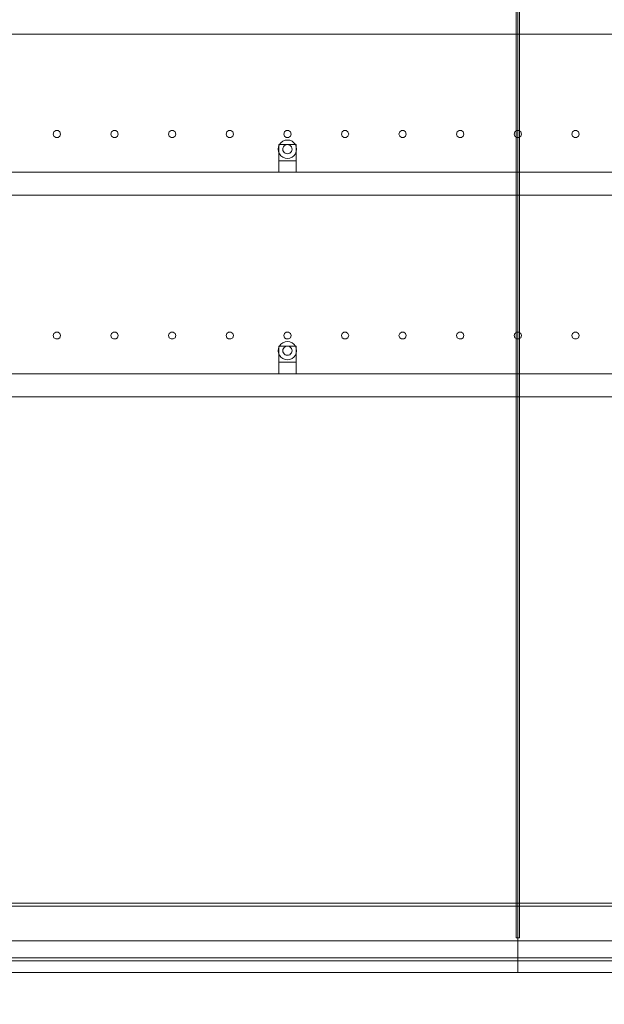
# Model space of a CAD drawing. Header units: millimetres. Extents: x -4738 to 65662, y -68080 to 6847.
# Tile 1055 of 1056: x 55597 to 56611, y -55 to 1655. Entities that reach past the tile are written whole.
import ezdxf

# ---------------------------------------------------------------- set-up
doc = ezdxf.new("R2010")
doc.units = ezdxf.units.MM
for name, color, linetype, lineweight in [('COTAS_O', 1, 'Continuous', 0), ('COTAS_P', 1, 'Continuous', 0), ('lateral_secador', 7, 'Continuous', 0)]:
    doc.layers.add(name, color=color, linetype=linetype, lineweight=lineweight)
doc.dimstyles.new('R19_100', dxfattribs={"dimtxt": 250, "dimasz": 150, "dimexe": 150, "dimexo": 80, "dimgap": 100, "dimtad": 1, "dimtih": 1, "dimtoh": 1, "dimdsep": 46, "dimcen": 0.09, "dimadec": 0, "dimazin": 0, "dimtfac": 1, "dimtdec": 4, "dimtofl": 0, "dimtmove": 0, "dimatfit": 3, "dimfxl": 1, "dimtolj": 1, "dimtzin": 0, "dimarcsym": 0})

# ---------------------------------------------------------------- blocks, each defined once
blk = doc.blocks.new('DIM_R30_28')
at = {"layer": 'COTAS_O'}
for p, q in [((40461.1, 0), (40461.1, -900)), ((60461.1, 0), (60461.1, -900)), ((40461.1, -900), (40611.1, -855)), ((60461.1, -900), (60311.1, -855)), ((40461.1, -900), (60461.1, -900)), ((40461.1, -900), (40611.1, -945)), ((60461.1, -900), (60311.1, -945))]:
    blk.add_line(p, q, dxfattribs=at)
blk.add_text('20000 O', height=250, dxfattribs=at).set_placement((50461.1, -800))
blk = doc.blocks.new('DIM_R30_32')
at = {"layer": 'COTAS_P'}
for p, q in [((112.7, 0), (112.7, -2500)), ((65298.1, 0), (65298.1, -2500)), ((112.7, -2500), (262.7, -2455)), ((65298.1, -2500), (65148.1, -2455)), ((112.7, -2500), (65298.1, -2500)), ((112.7, -2500), (262.7, -2545)), ((65298.1, -2500), (65148.1, -2545))]:
    blk.add_line(p, q, dxfattribs=at)
blk.add_text('65185.39 P', height=250, dxfattribs=at).set_placement((32705.4, -2400))

msp = doc.modelspace()

# ---------------------------------------------------------------- linework, layer by layer
at = {"layer": 'lateral_secador'}
for p, q in [((56458.134, 2925), (56458.134, 60)), ((56461.134, 0), (56461.134, 2925)), ((56464.134, 60), (56464.134, 2925)), ((40811.134, 1630), (60111.134, 1630)), ((55655.997, 1460.082), (55654.784, 1456.35)), ((55654.784, 1456.35), (55655.997, 1452.618)), ((55659.172, 1462.389), (55655.997, 1460.082)), ((55663.096, 1462.389), (55659.172, 1462.389)), ((55666.271, 1460.082), (55663.096, 1462.389)), ((55667.484, 1456.35), (55666.271, 1460.082)), ((55666.271, 1452.618), (55667.484, 1456.35)), ((55755.997, 1460.082), (55754.784, 1456.35)), ((55754.784, 1456.35), (55755.997, 1452.618)), ((55759.172, 1462.389), (55755.997, 1460.082)), ((55763.096, 1462.389), (55759.172, 1462.389)), ((55766.271, 1460.082), (55763.096, 1462.389)), ((55767.484, 1456.35), (55766.271, 1460.082)), ((55766.271, 1452.618), (55767.484, 1456.35)), ((55855.997, 1460.082), (55854.784, 1456.35)), ((55854.784, 1456.35), (55855.997, 1452.618)), ((55859.172, 1462.389), (55855.997, 1460.082)), ((55863.096, 1462.389), (55859.172, 1462.389)), ((55866.271, 1460.082), (55863.096, 1462.389)), ((55867.484, 1456.35), (55866.271, 1460.082)), ((55866.271, 1452.618), (55867.484, 1456.35)), ((55955.997, 1460.082), (55954.784, 1456.35)), ((55954.784, 1456.35), (55955.997, 1452.618)), ((55959.172, 1462.389), (55955.997, 1460.082)), ((55963.096, 1462.389), (55959.172, 1462.389)), ((55966.271, 1460.082), (55963.096, 1462.389)), ((55967.484, 1456.35), (55966.271, 1460.082)), ((55966.271, 1452.618), (55967.484, 1456.35)), ((56055.997, 1460.082), (56054.784, 1456.35)), ((56054.784, 1456.35), (56055.997, 1452.618)), ((56059.172, 1462.389), (56055.997, 1460.082)), ((56063.096, 1462.389), (56059.172, 1462.389)), ((56066.271, 1460.082), (56063.096, 1462.389)), ((56067.484, 1456.35), (56066.271, 1460.082)), ((56066.271, 1452.618), (56067.484, 1456.35)), ((56155.997, 1460.082), (56154.784, 1456.35)), ((56154.784, 1456.35), (56155.997, 1452.618)), ((56159.172, 1462.389), (56155.997, 1460.082)), ((56163.096, 1462.389), (56159.172, 1462.389)), ((56166.271, 1460.082), (56163.096, 1462.389)), ((56167.484, 1456.35), (56166.271, 1460.082)), ((56166.271, 1452.618), (56167.484, 1456.35)), ((56255.997, 1460.082), (56254.784, 1456.35)), ((56254.784, 1456.35), (56255.997, 1452.618)), ((56259.172, 1462.389), (56255.997, 1460.082)), ((56263.096, 1462.389), (56259.172, 1462.389)), ((56266.271, 1460.082), (56263.096, 1462.389)), ((56267.484, 1456.35), (56266.271, 1460.082)), ((56266.271, 1452.618), (56267.484, 1456.35)), ((56355.997, 1460.082), (56354.784, 1456.35)), ((56354.784, 1456.35), (56355.997, 1452.618)), ((56359.172, 1462.389), (56355.997, 1460.082)), ((56363.096, 1462.389), (56359.172, 1462.389)), ((56366.271, 1460.082), (56363.096, 1462.389)), ((56367.484, 1456.35), (56366.271, 1460.082)), ((56366.271, 1452.618), (56367.484, 1456.35)), ((56455.997, 1460.082), (56454.784, 1456.35)), ((56454.784, 1456.35), (56455.997, 1452.618)), ((56459.172, 1462.389), (56455.997, 1460.082)), ((56463.096, 1462.389), (56459.172, 1462.389)), ((56466.271, 1460.082), (56463.096, 1462.389)), ((56467.484, 1456.35), (56466.271, 1460.082)), ((56466.271, 1452.618), (56467.484, 1456.35)), ((56555.997, 1460.082), (56554.784, 1456.35)), ((56554.784, 1456.35), (56555.997, 1452.618)), ((56559.172, 1462.389), (56555.997, 1460.082)), ((56563.096, 1462.389), (56559.172, 1462.389)), ((56566.271, 1460.082), (56563.096, 1462.389)), ((56567.484, 1456.35), (56566.271, 1460.082)), ((56566.271, 1452.618), (56567.484, 1456.35)), ((55655.997, 1452.618), (55659.172, 1450.311)), ((55659.172, 1450.311), (55663.096, 1450.311)), ((55663.096, 1450.311), (55666.271, 1452.618)), ((55755.997, 1452.618), (55759.172, 1450.311)), ((55759.172, 1450.311), (55763.096, 1450.311)), ((55763.096, 1450.311), (55766.271, 1452.618)), ((55855.997, 1452.618), (55859.172, 1450.311)), ((55859.172, 1450.311), (55863.096, 1450.311)), ((55863.096, 1450.311), (55866.271, 1452.618)), ((55955.997, 1452.618), (55959.172, 1450.311)), ((55959.172, 1450.311), (55963.096, 1450.311)), ((55963.096, 1450.311), (55966.271, 1452.618)), ((56047.277, 1438), (56045.679, 1434.141)), ((56046.134, 1438), (56076.134, 1438)), ((56046.134, 1438), (56046.134, 1410)), ((56049.82, 1441.314), (56047.277, 1438)), ((56053.134, 1443.856), (56049.82, 1441.314)), ((56056.993, 1445.455), (56053.134, 1443.856)), ((56057.134, 1436.928), (56055.477, 1435.657)), ((56055.997, 1452.618), (56059.172, 1450.311)), ((56061.134, 1446), (56056.993, 1445.455)), ((56059.063, 1437.727), (56057.134, 1436.928)), ((56061.134, 1438), (56059.063, 1437.727)), ((56059.172, 1450.311), (56063.096, 1450.311)), ((56065.275, 1445.455), (56061.134, 1446)), ((56063.204, 1437.727), (56061.134, 1438)), ((56063.096, 1450.311), (56066.271, 1452.618)), ((56065.134, 1436.928), (56063.204, 1437.727)), ((56066.791, 1435.657), (56065.134, 1436.928)), ((56069.134, 1443.856), (56065.275, 1445.455)), ((56072.448, 1441.314), (56069.134, 1443.856)), ((56074.99, 1438), (56072.448, 1441.314)), ((56076.589, 1434.141), (56074.99, 1438)), ((56076.134, 1410), (56076.134, 1438)), ((56155.997, 1452.618), (56159.172, 1450.311)), ((56159.172, 1450.311), (56163.096, 1450.311)), ((56163.096, 1450.311), (56166.271, 1452.618)), ((56255.997, 1452.618), (56259.172, 1450.311)), ((56259.172, 1450.311), (56263.096, 1450.311)), ((56263.096, 1450.311), (56266.271, 1452.618)), ((56355.997, 1452.618), (56359.172, 1450.311)), ((56359.172, 1450.311), (56363.096, 1450.311)), ((56363.096, 1450.311), (56366.271, 1452.618)), ((56455.997, 1452.618), (56459.172, 1450.311)), ((56459.172, 1450.311), (56463.096, 1450.311)), ((56463.096, 1450.311), (56466.271, 1452.618)), ((56555.997, 1452.618), (56559.172, 1450.311)), ((56559.172, 1450.311), (56563.096, 1450.311)), ((56563.096, 1450.311), (56566.271, 1452.618)), ((56045.679, 1434.141), (56045.134, 1430)), ((56045.134, 1430), (56045.679, 1425.859)), ((56045.679, 1425.859), (56047.277, 1422)), ((56047.277, 1422), (56049.82, 1418.686)), ((56053.406, 1432.071), (56053.134, 1430)), ((56053.134, 1430), (56053.406, 1427.929)), ((56054.206, 1434), (56053.406, 1432.071)), ((56053.406, 1427.929), (56054.206, 1426)), ((56055.477, 1435.657), (56054.206, 1434)), ((56054.206, 1426), (56055.477, 1424.343)), ((56055.477, 1424.343), (56057.134, 1423.072)), ((56057.134, 1423.072), (56059.063, 1422.273)), ((56059.063, 1422.273), (56061.134, 1422)), ((56061.134, 1422), (56063.204, 1422.273)), ((56063.204, 1422.273), (56065.134, 1423.072)), ((56065.134, 1423.072), (56066.791, 1424.343)), ((56068.062, 1434), (56066.791, 1435.657)), ((56066.791, 1424.343), (56068.062, 1426)), ((56068.861, 1432.071), (56068.062, 1434)), ((56068.062, 1426), (56068.861, 1427.929)), ((56069.134, 1430), (56068.861, 1432.071)), ((56068.861, 1427.929), (56069.134, 1430)), ((56072.448, 1418.686), (56074.99, 1422)), ((56074.99, 1422), (56076.589, 1425.859)), ((56077.134, 1430), (56076.589, 1434.141)), ((56076.589, 1425.859), (56077.134, 1430)), ((56046.134, 1410), (56076.134, 1410)), ((56046.134, 1410), (56046.134, 1390)), ((56049.82, 1418.686), (56053.134, 1416.144)), ((56053.134, 1416.144), (56056.993, 1414.545)), ((56056.993, 1414.545), (56061.134, 1414)), ((56061.134, 1414), (56065.275, 1414.545)), ((56065.275, 1414.545), (56069.134, 1416.144)), ((56069.134, 1416.144), (56072.448, 1418.686)), ((56076.134, 1390), (56076.134, 1410)), ((40811.134, 1390), (60111.134, 1390)), ((56046.134, 1390), (56076.134, 1390)), ((40811.134, 1350), (60111.134, 1350)), ((55659.172, 1112.389), (55655.997, 1110.082)), ((55663.096, 1112.389), (55659.172, 1112.389)), ((55666.271, 1110.082), (55663.096, 1112.389)), ((55759.172, 1112.389), (55755.997, 1110.082)), ((55763.096, 1112.389), (55759.172, 1112.389)), ((55766.271, 1110.082), (55763.096, 1112.389)), ((55859.172, 1112.389), (55855.997, 1110.082)), ((55863.096, 1112.389), (55859.172, 1112.389)), ((55866.271, 1110.082), (55863.096, 1112.389)), ((55959.172, 1112.389), (55955.997, 1110.082)), ((55963.096, 1112.389), (55959.172, 1112.389)), ((55966.271, 1110.082), (55963.096, 1112.389)), ((56059.172, 1112.389), (56055.997, 1110.082)), ((56063.096, 1112.389), (56059.172, 1112.389)), ((56066.271, 1110.082), (56063.096, 1112.389)), ((56159.172, 1112.389), (56155.997, 1110.082)), ((56163.096, 1112.389), (56159.172, 1112.389)), ((56166.271, 1110.082), (56163.096, 1112.389)), ((56259.172, 1112.389), (56255.997, 1110.082)), ((56263.096, 1112.389), (56259.172, 1112.389)), ((56266.271, 1110.082), (56263.096, 1112.389)), ((56359.172, 1112.389), (56355.997, 1110.082)), ((56363.096, 1112.389), (56359.172, 1112.389)), ((56366.271, 1110.082), (56363.096, 1112.389)), ((56459.172, 1112.389), (56455.997, 1110.082)), ((56463.096, 1112.389), (56459.172, 1112.389)), ((56466.271, 1110.082), (56463.096, 1112.389)), ((56559.172, 1112.389), (56555.997, 1110.082)), ((56563.096, 1112.389), (56559.172, 1112.389)), ((56566.271, 1110.082), (56563.096, 1112.389)), ((55655.997, 1110.082), (55654.784, 1106.35)), ((55654.784, 1106.35), (55655.997, 1102.618)), ((55655.997, 1102.618), (55659.172, 1100.311)), ((55659.172, 1100.311), (55663.096, 1100.311)), ((55663.096, 1100.311), (55666.271, 1102.618)), ((55667.484, 1106.35), (55666.271, 1110.082)), ((55666.271, 1102.618), (55667.484, 1106.35)), ((55755.997, 1110.082), (55754.784, 1106.35)), ((55754.784, 1106.35), (55755.997, 1102.618)), ((55755.997, 1102.618), (55759.172, 1100.311)), ((55759.172, 1100.311), (55763.096, 1100.311)), ((55763.096, 1100.311), (55766.271, 1102.618)), ((55767.484, 1106.35), (55766.271, 1110.082)), ((55766.271, 1102.618), (55767.484, 1106.35)), ((55855.997, 1110.082), (55854.784, 1106.35)), ((55854.784, 1106.35), (55855.997, 1102.618)), ((55855.997, 1102.618), (55859.172, 1100.311)), ((55859.172, 1100.311), (55863.096, 1100.311)), ((55863.096, 1100.311), (55866.271, 1102.618)), ((55867.484, 1106.35), (55866.271, 1110.082)), ((55866.271, 1102.618), (55867.484, 1106.35)), ((55955.997, 1110.082), (55954.784, 1106.35)), ((55954.784, 1106.35), (55955.997, 1102.618)), ((55955.997, 1102.618), (55959.172, 1100.311)), ((55959.172, 1100.311), (55963.096, 1100.311)), ((55963.096, 1100.311), (55966.271, 1102.618)), ((55967.484, 1106.35), (55966.271, 1110.082)), ((55966.271, 1102.618), (55967.484, 1106.35)), ((56056.993, 1095.455), (56053.134, 1093.856)), ((56055.997, 1110.082), (56054.784, 1106.35)), ((56054.784, 1106.35), (56055.997, 1102.618)), ((56055.997, 1102.618), (56059.172, 1100.311)), ((56061.134, 1096), (56056.993, 1095.455)), ((56059.172, 1100.311), (56063.096, 1100.311)), ((56065.275, 1095.455), (56061.134, 1096)), ((56063.096, 1100.311), (56066.271, 1102.618)), ((56069.134, 1093.856), (56065.275, 1095.455)), ((56067.484, 1106.35), (56066.271, 1110.082)), ((56066.271, 1102.618), (56067.484, 1106.35)), ((56155.997, 1110.082), (56154.784, 1106.35)), ((56154.784, 1106.35), (56155.997, 1102.618)), ((56155.997, 1102.618), (56159.172, 1100.311)), ((56159.172, 1100.311), (56163.096, 1100.311)), ((56163.096, 1100.311), (56166.271, 1102.618)), ((56167.484, 1106.35), (56166.271, 1110.082)), ((56166.271, 1102.618), (56167.484, 1106.35)), ((56255.997, 1110.082), (56254.784, 1106.35)), ((56254.784, 1106.35), (56255.997, 1102.618)), ((56255.997, 1102.618), (56259.172, 1100.311)), ((56259.172, 1100.311), (56263.096, 1100.311)), ((56263.096, 1100.311), (56266.271, 1102.618)), ((56267.484, 1106.35), (56266.271, 1110.082)), ((56266.271, 1102.618), (56267.484, 1106.35)), ((56355.997, 1110.082), (56354.784, 1106.35)), ((56354.784, 1106.35), (56355.997, 1102.618)), ((56355.997, 1102.618), (56359.172, 1100.311)), ((56359.172, 1100.311), (56363.096, 1100.311)), ((56363.096, 1100.311), (56366.271, 1102.618)), ((56367.484, 1106.35), (56366.271, 1110.082)), ((56366.271, 1102.618), (56367.484, 1106.35)), ((56455.997, 1110.082), (56454.784, 1106.35)), ((56454.784, 1106.35), (56455.997, 1102.618)), ((56455.997, 1102.618), (56459.172, 1100.311)), ((56459.172, 1100.311), (56463.096, 1100.311)), ((56463.096, 1100.311), (56466.271, 1102.618)), ((56467.484, 1106.35), (56466.271, 1110.082)), ((56466.271, 1102.618), (56467.484, 1106.35)), ((56555.997, 1110.082), (56554.784, 1106.35)), ((56554.784, 1106.35), (56555.997, 1102.618)), ((56555.997, 1102.618), (56559.172, 1100.311)), ((56559.172, 1100.311), (56563.096, 1100.311)), ((56563.096, 1100.311), (56566.271, 1102.618)), ((56567.484, 1106.35), (56566.271, 1110.082)), ((56566.271, 1102.618), (56567.484, 1106.35)), ((56045.679, 1084.141), (56045.134, 1080)), ((56045.134, 1080), (56045.679, 1075.859)), ((56047.277, 1088), (56045.679, 1084.141)), ((56046.134, 1088), (56076.134, 1088)), ((56046.134, 1088), (56046.134, 1060)), ((56049.82, 1091.314), (56047.277, 1088)), ((56053.134, 1093.856), (56049.82, 1091.314)), ((56053.406, 1082.071), (56053.134, 1080)), ((56053.134, 1080), (56053.406, 1077.929)), ((56054.206, 1084), (56053.406, 1082.071)), ((56053.406, 1077.929), (56054.206, 1076)), ((56055.477, 1085.657), (56054.206, 1084)), ((56057.134, 1086.928), (56055.477, 1085.657)), ((56059.063, 1087.727), (56057.134, 1086.928)), ((56061.134, 1088), (56059.063, 1087.727)), ((56063.204, 1087.727), (56061.134, 1088)), ((56065.134, 1086.928), (56063.204, 1087.727)), ((56066.791, 1085.657), (56065.134, 1086.928)), ((56068.062, 1084), (56066.791, 1085.657)), ((56068.861, 1082.071), (56068.062, 1084)), ((56068.062, 1076), (56068.861, 1077.929)), ((56069.134, 1080), (56068.861, 1082.071)), ((56068.861, 1077.929), (56069.134, 1080)), ((56072.448, 1091.314), (56069.134, 1093.856)), ((56074.99, 1088), (56072.448, 1091.314)), ((56076.589, 1084.141), (56074.99, 1088)), ((56076.134, 1060), (56076.134, 1088)), ((56077.134, 1080), (56076.589, 1084.141)), ((56076.589, 1075.859), (56077.134, 1080)), ((56045.679, 1075.859), (56047.277, 1072)), ((56047.277, 1072), (56049.82, 1068.686)), ((56049.82, 1068.686), (56053.134, 1066.144)), ((56053.134, 1066.144), (56056.993, 1064.545)), ((56054.206, 1076), (56055.477, 1074.343)), ((56055.477, 1074.343), (56057.134, 1073.072)), ((56056.993, 1064.545), (56061.134, 1064)), ((56057.134, 1073.072), (56059.063, 1072.273)), ((56059.063, 1072.273), (56061.134, 1072)), ((56061.134, 1072), (56063.204, 1072.273)), ((56061.134, 1064), (56065.275, 1064.545)), ((56063.204, 1072.273), (56065.134, 1073.072)), ((56065.134, 1073.072), (56066.791, 1074.343)), ((56065.275, 1064.545), (56069.134, 1066.144)), ((56066.791, 1074.343), (56068.062, 1076)), ((56069.134, 1066.144), (56072.448, 1068.686)), ((56072.448, 1068.686), (56074.99, 1072)), ((56074.99, 1072), (56076.589, 1075.859)), ((56046.134, 1060), (56076.134, 1060)), ((56046.134, 1060), (56046.134, 1040)), ((56076.134, 1040), (56076.134, 1060)), ((40811.134, 1040), (60111.134, 1040)), ((56046.134, 1040), (56076.134, 1040)), ((40811.134, 1000), (60111.134, 1000)), ((40461.134, 120), (60461.134, 120)), ((40461.134, 115), (60461.134, 115)), ((40461.134, 55), (60461.134, 55)), ((56458.134, 60), (56464.134, 60)), ((40461.134, 25), (60461.134, 25)), ((40461.134, 20), (60461.134, 20)), ((40461.134, 0), (60461.134, 0)), ((55561.134, 0), (56461.134, 0)), ((56461.134, 0), (57461.134, 0))]:
    msp.add_line(p, q, dxfattribs=at)

# ---------------------------------------------------------------- dimensions: what is measured, and where the dimension line sits
at = {"layer": 'COTAS_O'}
dim = msp.add_aligned_dim(p1=(40461.134, 0), p2=(60461.134, 0), distance=-900, text='<> O', dimstyle='R19_100', dxfattribs=at)
dim.commit()
dim.dimension.update_dxf_attribs({"geometry": 'DIM_R30_28', "text_midpoint": (50461.134, -900)})
at = {"layer": 'COTAS_P'}
dim = msp.add_aligned_dim(p1=(112.7, 0), p2=(65298.0949, 0), distance=-2500, text='<> P', dimstyle='R19_100', dxfattribs=at)
dim.commit()
dim.dimension.update_dxf_attribs({"geometry": 'DIM_R30_32', "text_midpoint": (32705.3975, -2500)})

doc.saveas('drawing.dxf')
